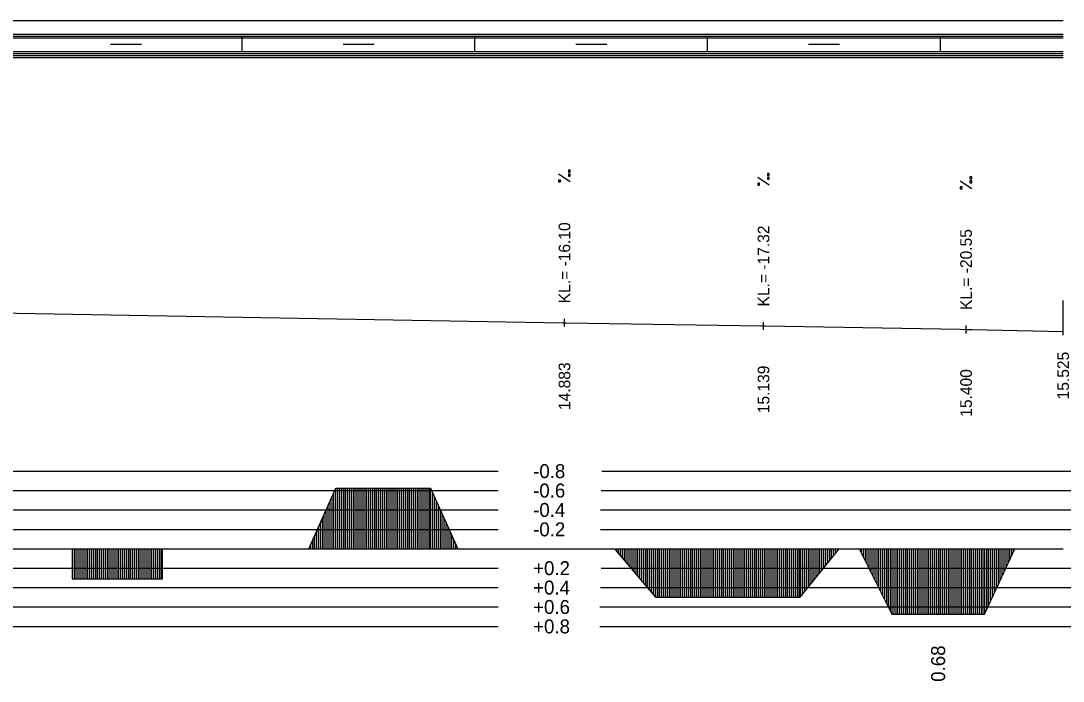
# Model space of a CAD drawing. Extents: x 2 to 10148, y 0 to 380.
# Drawn here: x 1716.5 to 1850.8, y 294.9 to 380 of the extents above; entities that cross this region are included whole.
import ezdxf

# ---------------------------------------------------------------- set-up
doc = ezdxf.new("R2010")
doc.units = 0
for name, color, linetype in [('NIVELETA_CARA', 7, 'Continuous'), ('NIVELETA_TEXT', 7, 'Continuous'), ('RAM', 7, 'Continuous'), ('ZRYCHL_CARA_C', 7, 'Continuous'), ('ZRYCHL_RASTR', 7, 'Continuous'), ('ZRYCHL_TEXT', 7, 'Continuous')]:
    doc.layers.add(name, color=color, linetype=linetype)

msp = doc.modelspace()

# ---------------------------------------------------------------- linework, layer by layer
at = {"layer": 'NIVELETA_CARA'}
for p, q in [((1850.83, 340.5), (1850.83, 343.99)), ((1705.91, 342.5), (1786.35, 341.12)), ((1786.54, 340.62), (1786.54, 341.62)), ((1786.35, 341.12), (1786.54, 341.12)), ((1786.54, 341.12), (1786.73, 341.12)), ((1786.73, 341.12), (1811.95, 340.71)), ((1811.95, 340.71), (1812.2, 340.71)), ((1812.2, 340.21), (1812.2, 341.21)), ((1812.2, 340.71), (1812.44, 340.7)), ((1812.44, 340.7), (1837.56, 340.27)), ((1837.56, 340.27), (1838.31, 340.25)), ((1838.31, 339.75), (1838.31, 340.75)), ((1838.31, 340.25), (1839.06, 340.24)), ((1839.06, 340.24), (1850.83, 340)), ((1850.83, 339.5), (1850.83, 340.5))]:
    msp.add_line(p, q, dxfattribs=at)
at = {"layer": 'NIVELETA_TEXT'}
for p, q in [((1787.29, 359.25), (1785.79, 360.24)), ((1787.29, 360.76), (1787.04, 360.76)), ((1787.04, 360.76), (1787.04, 360.52)), ((1787.04, 360.52), (1787.29, 360.52)), ((1787.04, 360.52), (1787.04, 360.52)), ((1787.29, 360.25), (1787.04, 360.25)), ((1787.04, 360.25), (1787.04, 360.01)), ((1787.29, 360.52), (1787.29, 360.76)), ((1787.29, 360), (1787.29, 360.25)), ((1812.94, 360.35), (1812.7, 360.35)), ((1812.7, 360.35), (1812.7, 360.11)), ((1812.94, 360.1), (1812.94, 360.35)), ((1786.04, 359.49), (1785.79, 359.49)), ((1785.79, 359.49), (1785.79, 359.25)), ((1785.79, 359.25), (1786.04, 359.25)), ((1785.79, 359.25), (1785.8, 359.25)), ((1786.04, 359.25), (1786.04, 359.49)), ((1787.04, 360.01), (1787.04, 360)), ((1787.04, 360), (1787.29, 360)), ((1812.94, 358.83), (1811.45, 359.82)), ((1811.7, 359.08), (1811.45, 359.08)), ((1811.45, 359.08), (1811.45, 358.84)), ((1811.45, 358.84), (1811.45, 358.83)), ((1811.45, 358.83), (1811.7, 358.83)), ((1811.7, 358.83), (1811.7, 359.08)), ((1812.7, 360.11), (1812.7, 360.1)), ((1812.7, 360.1), (1812.94, 360.1)), ((1812.94, 359.84), (1812.7, 359.84)), ((1812.7, 359.84), (1812.7, 359.6)), ((1812.7, 359.6), (1812.7, 359.59)), ((1812.7, 359.59), (1812.94, 359.59)), ((1812.94, 359.59), (1812.94, 359.84)), ((1839.05, 358.38), (1837.56, 359.37)), ((1839.05, 359.9), (1838.81, 359.9)), ((1838.81, 359.9), (1838.81, 359.65)), ((1838.81, 359.65), (1839.05, 359.65)), ((1838.81, 359.65), (1838.81, 359.65)), ((1839.05, 359.39), (1838.81, 359.39)), ((1838.81, 359.39), (1838.81, 359.14)), ((1838.81, 359.14), (1839.05, 359.14)), ((1838.81, 359.14), (1838.81, 359.14)), ((1839.05, 359.65), (1839.05, 359.9)), ((1839.05, 359.14), (1839.05, 359.39)), ((1837.81, 358.63), (1837.56, 358.63)), ((1837.56, 358.63), (1837.56, 358.39)), ((1837.56, 358.39), (1837.56, 358.38)), ((1837.56, 358.38), (1837.81, 358.38)), ((1837.81, 358.38), (1837.81, 358.63))]:
    msp.add_line(p, q, dxfattribs=at)
at = {"layer": 'RAM'}
for p, q in [((1850.83, 380), (1245.39, 380)), ((1850.83, 378.25), (1245.39, 378.25)), ((1850.83, 378), (1245.39, 378)), ((1850.83, 377.75), (1245.39, 377.75)), ((1745, 376), (1745, 378)), ((1775, 376), (1775, 378)), ((1805, 376), (1805, 378)), ((1835, 376), (1835, 378)), ((1728, 377), (1732, 377)), ((1758, 377), (1762, 377)), ((1788, 377), (1792, 377)), ((1818, 377), (1822, 377)), ((1850.83, 376), (1245.39, 376)), ((1850.83, 375.75), (1245.39, 375.75)), ((1850.83, 375.5), (1245.39, 375.5)), ((1850.83, 375.25), (1245.39, 375.25))]:
    msp.add_line(p, q, dxfattribs=at)
at = {"layer": 'ZRYCHL_CARA_C'}
for p, q in [((1753.58, 312), (1757.08, 319.79)), ((1756.58, 312), (1756.58, 318.68)), ((1756.83, 312), (1756.83, 319.23)), ((1757.08, 312), (1757.08, 319.79)), ((1757.08, 319.79), (1769.29, 319.79)), ((1757.33, 312), (1757.33, 319.79)), ((1757.58, 312), (1757.58, 319.79)), ((1757.83, 312), (1757.83, 319.79)), ((1758.08, 312), (1758.08, 319.79)), ((1758.33, 312), (1758.33, 319.79)), ((1758.58, 312), (1758.58, 319.79)), ((1758.83, 312), (1758.83, 319.79)), ((1759.08, 312), (1759.08, 319.79)), ((1759.33, 312), (1759.33, 319.79)), ((1759.58, 312), (1759.58, 319.79)), ((1759.83, 312), (1759.83, 319.79)), ((1760.08, 312), (1760.08, 319.79)), ((1760.33, 312), (1760.33, 319.79)), ((1760.58, 312), (1760.58, 319.79)), ((1760.83, 312), (1760.83, 319.79)), ((1761.08, 312), (1761.08, 319.79)), ((1761.33, 312), (1761.33, 319.79)), ((1761.58, 312), (1761.58, 319.79)), ((1761.83, 312), (1761.83, 319.79)), ((1762.08, 312), (1762.08, 319.79)), ((1762.33, 312), (1762.33, 319.79)), ((1762.58, 312), (1762.58, 319.79)), ((1762.83, 312), (1762.83, 319.79)), ((1763.08, 312), (1763.08, 319.79)), ((1763.33, 312), (1763.33, 319.79)), ((1763.58, 312), (1763.58, 319.79)), ((1763.83, 312), (1763.83, 319.79)), ((1764.08, 312), (1764.08, 319.79)), ((1764.33, 312), (1764.33, 319.79)), ((1764.58, 312), (1764.58, 319.79)), ((1764.83, 312), (1764.83, 319.79)), ((1765.08, 312), (1765.08, 319.79)), ((1765.33, 312), (1765.33, 319.79)), ((1765.58, 312), (1765.58, 319.79)), ((1765.83, 312), (1765.83, 319.79)), ((1766.08, 312), (1766.08, 319.79)), ((1766.33, 312), (1766.33, 319.79)), ((1766.58, 312), (1766.58, 319.79)), ((1766.83, 312), (1766.83, 319.79)), ((1767.08, 312), (1767.08, 319.79)), ((1767.33, 312), (1767.33, 319.79)), ((1767.58, 312), (1767.58, 319.79)), ((1767.83, 312), (1767.83, 319.79)), ((1768.08, 312), (1768.08, 319.79)), ((1768.33, 312), (1768.33, 319.79)), ((1768.58, 312), (1768.58, 319.79)), ((1768.83, 312), (1768.83, 319.79)), ((1769.08, 312), (1769.08, 319.79)), ((1769.29, 312), (1769.29, 319.79)), ((1769.29, 319.79), (1772.79, 312)), ((1769.54, 312), (1769.54, 319.23)), ((1769.79, 312), (1769.79, 318.68)), ((1756.08, 312), (1756.08, 317.56)), ((1756.33, 312), (1756.33, 318.12)), ((1770.04, 312), (1770.04, 318.12)), ((1770.29, 312), (1770.29, 317.56)), ((1755.33, 312), (1755.33, 315.89)), ((1755.58, 312), (1755.58, 316.45)), ((1755.83, 312), (1755.83, 317.01)), ((1770.54, 312), (1770.54, 317.01)), ((1770.79, 312), (1770.79, 316.45)), ((1771.04, 312), (1771.04, 315.89)), ((1754.83, 312), (1754.83, 314.78)), ((1755.08, 312), (1755.08, 315.34)), ((1771.29, 312), (1771.29, 315.34)), ((1771.54, 312), (1771.54, 314.78)), ((1754.08, 312), (1754.08, 313.11)), ((1754.33, 312), (1754.33, 313.67)), ((1754.58, 312), (1754.58, 314.23)), ((1771.79, 312), (1771.79, 314.23)), ((1772.04, 312), (1772.04, 313.67)), ((1772.29, 312), (1772.29, 313.11)), ((1245.39, 312), (1850.83, 312)), ((1723.07, 312), (1723.07, 308.11)), ((1723.07, 312), (1723.07, 308.11)), ((1723.32, 312), (1723.32, 308.11)), ((1723.57, 312), (1723.57, 308.11)), ((1723.82, 312), (1723.82, 308.11)), ((1724.07, 312), (1724.07, 308.11)), ((1724.32, 312), (1724.32, 308.11)), ((1724.57, 312), (1724.57, 308.11)), ((1724.82, 312), (1724.82, 308.11)), ((1725.07, 312), (1725.07, 308.11)), ((1725.32, 312), (1725.32, 308.11)), ((1725.57, 312), (1725.57, 308.11)), ((1725.82, 312), (1725.82, 308.11)), ((1726.07, 312), (1726.07, 308.11)), ((1726.32, 312), (1726.32, 308.11)), ((1726.57, 312), (1726.57, 308.11)), ((1726.82, 312), (1726.82, 308.11)), ((1727.07, 312), (1727.07, 308.11)), ((1727.32, 312), (1727.32, 308.11)), ((1727.57, 312), (1727.57, 308.11)), ((1727.82, 312), (1727.82, 308.11)), ((1728.07, 312), (1728.07, 308.11)), ((1728.32, 312), (1728.32, 308.11)), ((1728.57, 312), (1728.57, 308.11)), ((1728.82, 312), (1728.82, 308.11)), ((1729.07, 312), (1729.07, 308.11)), ((1729.32, 312), (1729.32, 308.11)), ((1729.57, 312), (1729.57, 308.11)), ((1729.82, 312), (1729.82, 308.11)), ((1730.07, 312), (1730.07, 308.11)), ((1730.32, 312), (1730.32, 308.11)), ((1730.57, 312), (1730.57, 308.11)), ((1730.82, 312), (1730.82, 308.11)), ((1731.07, 312), (1731.07, 308.11)), ((1731.32, 312), (1731.32, 308.11)), ((1731.57, 312), (1731.57, 308.11)), ((1731.82, 312), (1731.82, 308.11)), ((1732.07, 312), (1732.07, 308.11)), ((1732.32, 312), (1732.32, 308.11)), ((1732.57, 312), (1732.57, 308.11)), ((1732.82, 312), (1732.82, 308.11)), ((1733.07, 312), (1733.07, 308.11)), ((1733.32, 312), (1733.32, 308.11)), ((1733.57, 312), (1733.57, 308.11)), ((1733.82, 312), (1733.82, 308.11)), ((1734.07, 312), (1734.07, 308.11)), ((1734.32, 312), (1734.32, 308.11)), ((1734.57, 312), (1734.57, 308.11)), ((1734.73, 308.11), (1734.73, 312)), ((1753.83, 312), (1753.83, 312.56)), ((1772.54, 312), (1772.54, 312.56)), ((1792.97, 312), (1798.27, 305.78)), ((1793.22, 312), (1793.22, 311.71)), ((1793.47, 312), (1793.47, 311.41)), ((1793.72, 312), (1793.72, 311.12)), ((1793.97, 312), (1793.97, 310.83)), ((1794.22, 312), (1794.22, 310.53)), ((1794.47, 312), (1794.47, 310.24)), ((1794.72, 312), (1794.72, 309.94)), ((1794.97, 312), (1794.97, 309.65)), ((1795.22, 312), (1795.22, 309.36)), ((1795.47, 312), (1795.47, 309.06)), ((1795.72, 312), (1795.72, 308.77)), ((1795.97, 312), (1795.97, 308.48)), ((1796.22, 312), (1796.22, 308.18)), ((1796.47, 312), (1796.47, 307.89)), ((1796.72, 312), (1796.72, 307.6)), ((1796.97, 312), (1796.97, 307.3)), ((1797.22, 312), (1797.22, 307.01)), ((1797.47, 312), (1797.47, 306.72)), ((1797.72, 312), (1797.72, 306.42)), ((1797.97, 312), (1797.97, 306.13)), ((1798.22, 312), (1798.22, 305.83)), ((1798.27, 312), (1798.27, 305.78)), ((1798.52, 312), (1798.52, 305.78)), ((1798.77, 312), (1798.77, 305.78)), ((1799.02, 312), (1799.02, 305.78)), ((1799.27, 312), (1799.27, 305.78)), ((1799.52, 312), (1799.52, 305.78)), ((1799.77, 312), (1799.77, 305.78)), ((1800.02, 312), (1800.02, 305.78)), ((1800.27, 312), (1800.27, 305.78)), ((1800.52, 312), (1800.52, 305.78)), ((1800.77, 312), (1800.77, 305.78)), ((1801.02, 312), (1801.02, 305.78)), ((1801.27, 312), (1801.27, 305.78)), ((1801.52, 312), (1801.52, 305.78)), ((1801.77, 312), (1801.77, 305.78)), ((1802.02, 312), (1802.02, 305.78)), ((1802.27, 312), (1802.27, 305.78)), ((1802.52, 312), (1802.52, 305.78)), ((1802.77, 312), (1802.77, 305.78)), ((1803.02, 312), (1803.02, 305.78)), ((1803.27, 312), (1803.27, 305.78)), ((1803.52, 312), (1803.52, 305.78)), ((1803.77, 312), (1803.77, 305.78)), ((1804.02, 312), (1804.02, 305.78)), ((1804.27, 312), (1804.27, 305.78)), ((1804.52, 312), (1804.52, 305.78)), ((1804.77, 312), (1804.77, 305.78)), ((1805.02, 312), (1805.02, 305.78)), ((1805.27, 312), (1805.27, 305.78)), ((1805.52, 312), (1805.52, 305.78)), ((1805.77, 312), (1805.77, 305.78)), ((1806.02, 312), (1806.02, 305.78)), ((1806.27, 312), (1806.27, 305.78)), ((1806.52, 312), (1806.52, 305.78)), ((1806.77, 312), (1806.77, 305.78)), ((1807.02, 312), (1807.02, 305.78)), ((1807.27, 312), (1807.27, 305.78)), ((1807.52, 312), (1807.52, 305.78)), ((1807.77, 312), (1807.77, 305.78)), ((1808.02, 312), (1808.02, 305.78)), ((1808.27, 312), (1808.27, 305.78)), ((1808.52, 312), (1808.52, 305.78)), ((1808.77, 312), (1808.77, 305.78)), ((1809.02, 312), (1809.02, 305.78)), ((1809.27, 312), (1809.27, 305.78)), ((1809.52, 312), (1809.52, 305.78)), ((1809.77, 312), (1809.77, 305.78)), ((1810.02, 312), (1810.02, 305.78)), ((1810.27, 312), (1810.27, 305.78)), ((1810.52, 312), (1810.52, 305.78)), ((1810.77, 312), (1810.77, 305.78)), ((1811.02, 312), (1811.02, 305.78)), ((1811.27, 312), (1811.27, 305.78)), ((1811.52, 312), (1811.52, 305.78)), ((1811.77, 312), (1811.77, 305.78)), ((1812.02, 312), (1812.02, 305.78)), ((1812.27, 312), (1812.27, 305.78)), ((1812.52, 312), (1812.52, 305.78)), ((1812.77, 312), (1812.77, 305.78)), ((1813.02, 312), (1813.02, 305.78)), ((1813.27, 312), (1813.27, 305.78)), ((1813.52, 312), (1813.52, 305.78)), ((1813.77, 312), (1813.77, 305.78)), ((1814.02, 312), (1814.02, 305.78)), ((1814.27, 312), (1814.27, 305.78)), ((1814.52, 312), (1814.52, 305.78)), ((1814.77, 312), (1814.77, 305.78)), ((1815.02, 312), (1815.02, 305.78)), ((1815.27, 312), (1815.27, 305.78)), ((1815.52, 312), (1815.52, 305.78)), ((1815.77, 312), (1815.77, 305.78)), ((1816.02, 312), (1816.02, 305.78)), ((1816.27, 312), (1816.27, 305.78)), ((1816.52, 312), (1816.52, 305.78)), ((1816.77, 312), (1816.77, 305.78)), ((1816.94, 312), (1816.94, 305.78)), ((1816.94, 305.78), (1821.94, 312)), ((1817.19, 312), (1817.19, 306.09)), ((1817.44, 312), (1817.44, 306.4)), ((1817.69, 312), (1817.69, 306.71)), ((1817.94, 312), (1817.94, 307.02)), ((1818.19, 312), (1818.19, 307.33)), ((1818.44, 312), (1818.44, 307.64)), ((1818.69, 312), (1818.69, 307.95)), ((1818.94, 312), (1818.94, 308.27)), ((1819.19, 312), (1819.19, 308.58)), ((1819.44, 312), (1819.44, 308.89)), ((1819.69, 312), (1819.69, 309.2)), ((1819.94, 312), (1819.94, 309.51)), ((1820.19, 312), (1820.19, 309.82)), ((1820.44, 312), (1820.44, 310.13)), ((1820.69, 312), (1820.69, 310.44)), ((1820.94, 312), (1820.94, 310.76)), ((1821.19, 312), (1821.19, 311.07)), ((1821.44, 312), (1821.44, 311.38)), ((1821.69, 312), (1821.69, 311.69)), ((1824.54, 312), (1828.74, 303.56)), ((1824.79, 312), (1824.79, 311.5)), ((1825.04, 312), (1825.04, 310.99)), ((1825.29, 312), (1825.29, 310.49)), ((1825.54, 312), (1825.54, 309.99)), ((1825.79, 312), (1825.79, 309.49)), ((1826.04, 312), (1826.04, 308.98)), ((1826.29, 312), (1826.29, 308.48)), ((1826.54, 312), (1826.54, 307.98)), ((1826.79, 312), (1826.79, 307.48)), ((1827.04, 312), (1827.04, 306.97)), ((1827.29, 312), (1827.29, 306.47)), ((1827.54, 312), (1827.54, 305.97)), ((1827.79, 312), (1827.79, 305.47)), ((1828.04, 312), (1828.04, 304.96)), ((1828.29, 312), (1828.29, 304.46)), ((1828.54, 312), (1828.54, 303.96)), ((1828.74, 312), (1828.74, 303.56)), ((1828.99, 312), (1828.99, 303.56)), ((1829.24, 312), (1829.24, 303.56)), ((1829.49, 312), (1829.49, 303.56)), ((1829.74, 312), (1829.74, 303.56)), ((1829.99, 312), (1829.99, 303.56)), ((1830.24, 312), (1830.24, 303.56)), ((1830.49, 312), (1830.49, 303.56)), ((1830.74, 312), (1830.74, 303.56)), ((1830.99, 312), (1830.99, 303.56)), ((1831.24, 312), (1831.24, 303.56)), ((1831.49, 312), (1831.49, 303.56)), ((1831.74, 312), (1831.74, 303.56)), ((1831.99, 312), (1831.99, 303.56)), ((1832.24, 312), (1832.24, 303.56)), ((1832.49, 312), (1832.49, 303.56)), ((1832.74, 312), (1832.74, 303.56)), ((1832.99, 312), (1832.99, 303.56)), ((1833.24, 312), (1833.24, 303.56)), ((1833.49, 312), (1833.49, 303.56)), ((1833.74, 312), (1833.74, 303.56)), ((1833.99, 312), (1833.99, 303.56)), ((1834.24, 312), (1834.24, 303.56)), ((1834.49, 312), (1834.49, 303.56)), ((1834.74, 312), (1834.74, 303.56)), ((1834.99, 312), (1834.99, 303.56)), ((1835.24, 312), (1835.24, 303.56)), ((1835.49, 312), (1835.49, 303.56)), ((1835.74, 312), (1835.74, 303.56)), ((1835.99, 312), (1835.99, 303.56)), ((1836.24, 312), (1836.24, 303.56)), ((1836.49, 312), (1836.49, 303.56)), ((1836.74, 312), (1836.74, 303.56)), ((1836.99, 312), (1836.99, 303.56)), ((1837.24, 312), (1837.24, 303.56)), ((1837.49, 312), (1837.49, 303.56)), ((1837.74, 312), (1837.74, 303.56)), ((1837.99, 312), (1837.99, 303.56)), ((1838.24, 312), (1838.24, 303.56)), ((1838.49, 312), (1838.49, 303.56)), ((1838.74, 312), (1838.74, 303.56)), ((1838.99, 312), (1838.99, 303.56)), ((1839.24, 312), (1839.24, 303.56)), ((1839.49, 312), (1839.49, 303.56)), ((1839.74, 312), (1839.74, 303.56)), ((1839.99, 312), (1839.99, 303.56)), ((1840.24, 312), (1840.24, 303.56)), ((1840.49, 312), (1840.49, 303.56)), ((1840.68, 312), (1840.68, 303.56)), ((1840.68, 303.56), (1844.58, 312)), ((1840.93, 312), (1840.93, 304.1)), ((1841.18, 312), (1841.18, 304.64)), ((1841.43, 312), (1841.43, 305.18)), ((1841.68, 312), (1841.68, 305.72)), ((1841.93, 312), (1841.93, 306.26)), ((1842.18, 312), (1842.18, 306.8)), ((1842.43, 312), (1842.43, 307.34)), ((1842.68, 312), (1842.68, 307.89)), ((1842.93, 312), (1842.93, 308.43)), ((1843.18, 312), (1843.18, 308.97)), ((1843.43, 312), (1843.43, 309.51)), ((1843.68, 312), (1843.68, 310.05)), ((1843.93, 312), (1843.93, 310.59)), ((1844.18, 312), (1844.18, 311.13)), ((1844.43, 312), (1844.43, 311.68)), ((1723.07, 308.11), (1734.73, 308.11)), ((1798.27, 305.78), (1816.94, 305.78)), ((1828.74, 303.56), (1840.68, 303.56))]:
    msp.add_line(p, q, dxfattribs=at)
at = {"layer": 'ZRYCHL_RASTR'}
for p, q in [((1582, 322), (1778, 322)), ((1791.35, 322), (1999.35, 322)), ((1582, 319.5), (1778, 319.5)), ((1791.27, 319.5), (1999.41, 319.5)), ((1582, 317), (1778, 317)), ((1791.2, 317), (1999.39, 317)), ((1582, 314.5), (1778, 314.5)), ((1791.2, 314.5), (1999.39, 314.5)), ((1582, 309.5), (1778, 309.5)), ((1791.27, 309.5), (1999.32, 309.5)), ((1582, 307), (1778, 307)), ((1791.2, 307), (1999.47, 307)), ((1582, 304.5), (1778, 304.5)), ((1791.12, 304.5), (1999.47, 304.5)), ((1582, 302), (1778, 302)), ((1791.12, 302), (1999.34, 302))]:
    msp.add_line(p, q, dxfattribs=at)

# ---------------------------------------------------------------- texts
at = {"layer": 'NIVELETA_TEXT'}
for s, p in [('KL.= -16.10', (1787.29, 343.62)), ('KL.= -17.32', (1812.95, 343.21)), ('KL.= -20.55', (1839.06, 342.75)), ('15.525', (1851.58, 331.24)), ('14.883', (1787.29, 329.87)), ('15.139', (1812.95, 329.46)), ('15.400', (1839.06, 329))]:
    msp.add_text(s, height=1.5, rotation=90, dxfattribs=at).set_placement(p)
at = {"layer": 'ZRYCHL_TEXT'}
for s, p in [('-0.8', (1782.5, 321.1)), ('-0.6', (1782.5, 318.6)), ('-0.4', (1782.5, 316.1)), ('-0.2', (1782.5, 313.6)), ('+0.2', (1782.5, 308.6)), ('+0.4', (1782.5, 306.1)), ('+0.6', (1782.5, 303.6)), ('+0.8', (1782.5, 301.1))]:
    msp.add_text(s, height=1.8, dxfattribs=at).set_placement(p)
msp.add_text('0.68', height=1.8, rotation=90, dxfattribs=at).set_placement((1835.61, 294.86))

doc.saveas('drawing.dxf')
